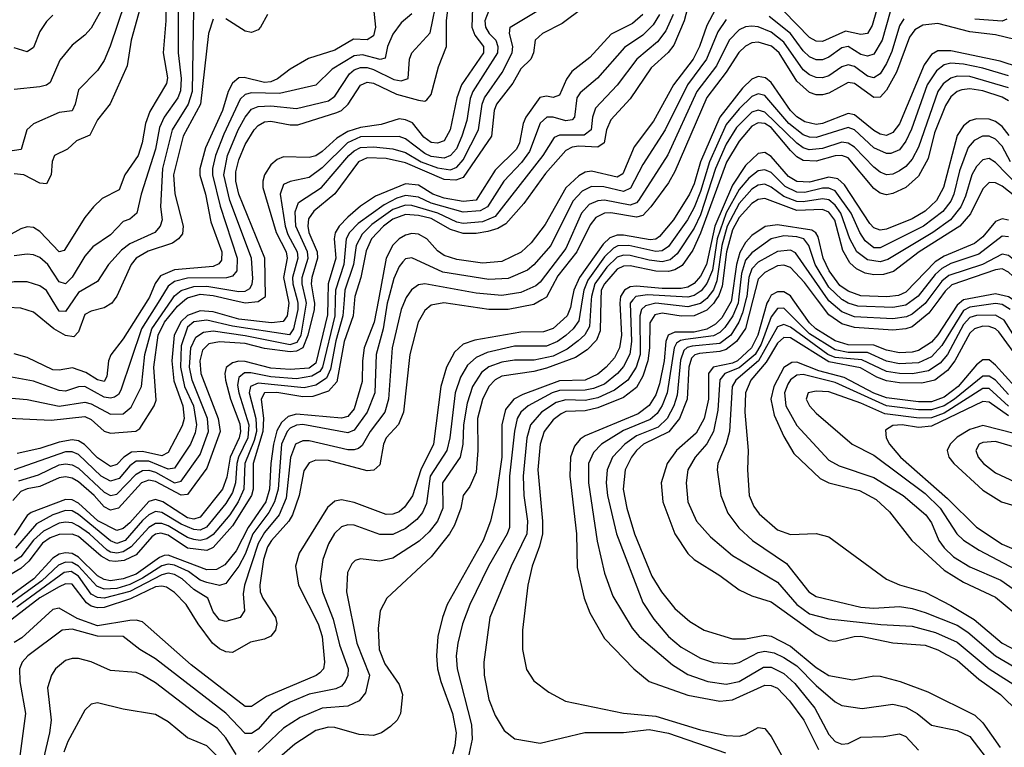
# Model space of a CAD drawing. Header units: inches. Extents: x 990535 to 1117859, y 769386 to 892122.
# Tile 359 of 656: x 1075987 to 1079057, y 788605 to 790874. Entities that reach past the tile are written whole.
import ezdxf

# ---------------------------------------------------------------- set-up
doc = ezdxf.new("R2010")
doc.units = ezdxf.units.IN
doc.header["$MEASUREMENT"] = 0
doc.layers.add('B0778', color=7, linetype='Continuous')
doc.layers.add('B0779', color=7, linetype='Continuous')

msp = doc.modelspace()

# ---------------------------------------------------------------- linework, layer by layer
at = {"layer": 'B0778', "color": 5}
for points, elevation in [([(1077031.2, 790000), (1077026.6, 789950), (1076998.5, 789870), (1076976, 789744), (1076950, 789714.8), (1076901.1, 789698.9), (1076870, 789697.3), (1076788.8, 789711.2), (1076750, 789709.9), (1076739.6, 789690), (1076747.5, 789630), (1076745.4, 789590), (1076715.4, 789490), (1076714.6, 789410), (1076709.6, 789390), (1076650, 789295.4), (1076590, 789227.6), (1076570, 789219), (1076510, 789226.3), (1076450, 789266.4), (1076427.2, 789272.8), (1076410, 789269.6), (1076399.2, 789260.8), (1076350, 789205.4), (1076312.2, 789187.8), (1076284.3, 789184.3), (1076266.7, 789186.7), (1076240.7, 789200.7), (1076170, 789262.6), (1076150, 789269.5), (1076110, 789268.7), (1076082.1, 789257.9), (1076058.3, 789241.7), (1076015.2, 789184.8), (1075990, 789161.9), (1075930, 789126.7)], 3380), ([(1075930, 789631.8), (1076085.3, 789625.3), (1076190, 789635.8), (1076210, 789627.4), (1076250, 789591.1), (1076270, 789584.4), (1076349.5, 789590.5), (1076361.2, 789598.8), (1076406.4, 789670), (1076412.4, 789687.6), (1076404.9, 789790), (1076418.5, 789890), (1076438.3, 789930), (1076479.3, 789980.7), (1076502.2, 790000)], 3180), ([(1077615.5, 790000), (1077590, 789986), (1077510, 789969.8), (1077449.7, 789969.7), (1077309.5, 789990.5), (1077270, 789983.3), (1077250, 789966.3), (1077229.4, 789930), (1077203, 789830), (1077184.1, 789650), (1077168.5, 789611.5), (1077129.3, 789570), (1077120.9, 789550), (1077110, 789485.5), (1077091.3, 789468.7), (1077070, 789466.5), (1076950, 789499), (1076910, 789500.1), (1076890, 789491.7), (1076873.3, 789466.7), (1076858.7, 789390), (1076837.6, 789330), (1076825.8, 789310), (1076771.6, 789250), (1076759.5, 789230), (1076747.6, 789190), (1076735.5, 789110), (1076737, 789090), (1076744.6, 789070), (1076784.5, 789010), (1076788.9, 788991.1), (1076784.1, 788970), (1076770, 788951.4), (1076750, 788941.6), (1076706.8, 788933.2), (1076650, 788900.4), (1076630, 788902.9), (1076610, 788912.2), (1076588.4, 788930), (1076543.3, 788990), (1076505.7, 789050), (1076470, 789087.8), (1076444.3, 789104.3), (1076430, 789107.8), (1076410, 789104.9), (1076331.9, 789068.1), (1076250, 789041), (1076230, 789039.9), (1076210, 789044.8), (1076194.9, 789054.9), (1076150, 789114), (1076130, 789114.4), (1076110, 789105.7), (1076050, 789071), (1075950, 788994.4)], 3480), ([(1077135.4, 790000), (1077132.7, 789990), (1077120.6, 789910), (1077098.4, 789830), (1077093.9, 789710), (1077070.3, 789650), (1077030, 789593.4), (1077010, 789584.9), (1076870, 789611.2), (1076850, 789609.5), (1076830, 789600.1), (1076820.5, 789590), (1076803, 789550), (1076792.5, 789410), (1076781.1, 789370), (1076763.3, 789336.7), (1076713.9, 789270), (1076690, 789206.8), (1076670.6, 789169.4), (1076630, 789115.2), (1076610, 789109.3), (1076570, 789118.6), (1076550, 789126.3), (1076513.3, 789153.3), (1076470, 789172.6), (1076450, 789176), (1076430, 789170.4), (1076370, 789131.9), (1076330, 789112.1), (1076290, 789100.4), (1076250, 789097.7), (1076227.2, 789107.2), (1076170, 789169.3), (1076150, 789180.8), (1076130, 789182.6), (1076107.5, 789172.5), (1076056.1, 789123.9), (1075950, 789047.5)], 3440), ([(1077105.3, 790000), (1077092.2, 789930), (1077061.4, 789850), (1077055.5, 789810), (1077055, 789745), (1077030, 789660.4), (1077010, 789636), (1076990, 789631.1), (1076850, 789643.5), (1076823.9, 789636.1), (1076802.8, 789617.2), (1076788.4, 789591.6), (1076777.8, 789550), (1076769.5, 789490), (1076766.3, 789410), (1076754.2, 789370), (1076699.4, 789290), (1076662.1, 789217.9), (1076626.4, 789173.6), (1076600.9, 789159.1), (1076570, 789158.7), (1076450, 789203.5), (1076437.6, 789202.4), (1076423, 789197), (1076350, 789144.5), (1076310, 789130.1), (1076270, 789124.1), (1076250, 789127.8), (1076230, 789139.7), (1076170, 789197.7), (1076150, 789208.7), (1076130, 789211), (1076110, 789206.7), (1076090, 789195.1), (1076030.5, 789130), (1075950, 789070.7)], 3420), ([(1076281.9, 790000), (1076274.7, 789990), (1076250, 789975.6), (1076210, 789964.9), (1076190, 789954), (1076170, 789900.2), (1076155.4, 789884.6), (1076130, 789888.8), (1076093.2, 789910), (1076030, 789961.5), (1075990, 789973.8), (1075950, 789976.6)], 3080), ([(1076423.4, 790000), (1076367.1, 789910), (1076301.8, 789718.2), (1076294.9, 789705.1), (1076283, 789697), (1076270, 789693.1), (1076250, 789696.3), (1076190, 789729.7), (1076170, 789729.1), (1076130, 789715.7), (1076110, 789717.3), (1076030, 789746.9), (1075950, 789760.8)], 3140), ([(1075950, 789694.7), (1076010, 789689.3), (1076110, 789668.7), (1076190, 789681.1), (1076210, 789676.1), (1076270, 789643.2), (1076310, 789644.9), (1076334.8, 789665.2), (1076366.9, 789730), (1076376.6, 789830), (1076398.5, 789910), (1076461.5, 790000)], 3160), ([(1076904.3, 790000), (1076905.9, 789990), (1076905, 789970), (1076885.6, 789890), (1076870, 789850.6), (1076850, 789839.9), (1076830, 789838.1), (1076750, 789847.9), (1076690, 789863.7), (1076610, 789869.1), (1076577, 789863), (1076557, 789843), (1076548.2, 789810), (1076551.9, 789770), (1076605.6, 789630), (1076611.6, 789590), (1076570, 789474.9), (1076510, 789393.2), (1076490, 789390.9), (1076410, 789433.6), (1076390, 789437.7), (1076367.2, 789430), (1076295.5, 789350), (1076270, 789344.2), (1076250, 789354.6), (1076218.9, 789390), (1076170, 789432.6), (1076150, 789444.5), (1076130, 789448.4), (1076110, 789445.4), (1076050, 789418.2), (1076010, 789411.1), (1075990, 789402.5), (1075965.3, 789374.7)], 3280), ([(1077708.9, 790000), (1077704.1, 789975.9), (1077693.5, 789950), (1077650, 789910.7), (1077619.7, 789900.3), (1077550, 789899.4), (1077405.9, 789874.1), (1077370, 789861.6), (1077342.6, 789837.4), (1077318.1, 789790), (1077300.6, 789730), (1077277.3, 789550), (1077237.6, 789470), (1077211.3, 789388.7), (1077186.8, 789353.2), (1077170, 789339.3), (1077150, 789331.8), (1077130, 789330.6), (1077030, 789367.8), (1076990, 789376.4), (1076970, 789372.7), (1076947.2, 789352.8), (1076858.5, 789210), (1076846.5, 789170), (1076856.1, 789110), (1076917.1, 788990), (1076930.3, 788950), (1076937.7, 788870), (1076934.6, 788850), (1076923.3, 788836.7), (1076911.7, 788828.3), (1076756.5, 788763.5), (1076710, 788731.7), (1076690, 788731.6), (1076521.6, 788861.6), (1076370, 788996.2), (1076350, 789001.3), (1076330, 789000.5), (1076230, 788983.8), (1076166.1, 789006.1), (1076110, 789038.7), (1076090, 789035), (1075993.7, 788946.3), (1075970, 788931.4)], 3520), ([(1076998.7, 790000), (1076994.8, 789950), (1076972.5, 789872.5), (1076955.7, 789784.3), (1076943.8, 789756.2), (1076910, 789734.4), (1076873.9, 789726.1), (1076730, 789740.4), (1076706.1, 789730), (1076702.3, 789710), (1076722.8, 789630), (1076725.1, 789590), (1076718.4, 789561.6), (1076688.9, 789490), (1076685.4, 789410), (1076668.2, 789370), (1076641.7, 789330), (1076590, 789268.9), (1076570, 789254.6), (1076550, 789249.8), (1076530, 789252.9), (1076510, 789259.3), (1076450, 789295.6), (1076430, 789303), (1076410, 789302.6), (1076389.3, 789290.7), (1076335, 789230), (1076310, 789214.4), (1076290, 789210), (1076270, 789213.2), (1076259.9, 789219.9), (1076204.2, 789270), (1076170, 789294.5), (1076150, 789304.5), (1076130, 789307), (1076110, 789303.5), (1076061.1, 789278.9), (1076030, 789251.2), (1075990, 789198.5), (1075970, 789185)], 3360), ([(1076386.1, 790000), (1076310, 789878.3), (1076270.9, 789829.1), (1076263.7, 789810), (1076258.6, 789761.4), (1076250, 789745.8), (1076230, 789750.2), (1076193.1, 789773.1), (1076151.9, 789788.1), (1076110, 789780.5), (1076090, 789781.8), (1076010, 789820.1), (1075970, 789831.7)], 3120), ([(1076852, 790000), (1076854.7, 789990), (1076854.3, 789970), (1076840.9, 789910), (1076828.7, 789891.3), (1076650, 789918.3), (1076570, 789936.7), (1076530, 789931.7), (1076510, 789914.6), (1076490, 789856.5), (1076488.4, 789790), (1076501.3, 789730), (1076528.5, 789670), (1076538.6, 789610), (1076534.1, 789585.9), (1076519, 789550), (1076470, 789475.2), (1076450, 789472), (1076390, 789497.3), (1076350, 789496.9), (1076330, 789482), (1076296.7, 789443.3), (1076270, 789434.2), (1076241.4, 789450), (1076170, 789518.2), (1076150, 789525.7), (1076130, 789526.3), (1075970, 789470.2)], 3240), ([(1076948, 790000), (1076946.9, 789953.1), (1076910, 789802.9), (1076890, 789787.1), (1076830, 789783), (1076770, 789787.4), (1076690, 789808.1), (1076670, 789809.2), (1076650, 789803.6), (1076631.1, 789788.9), (1076626.3, 789770), (1076628.9, 789750), (1076644.6, 789690), (1076673.1, 789613.1), (1076675.4, 789590), (1076671.2, 789570), (1076642.9, 789510), (1076632.4, 789447.6), (1076619, 789410), (1076550, 789322), (1076530, 789315.7), (1076510, 789320.3), (1076433.1, 789370), (1076410, 789377.2), (1076389.1, 789370.9), (1076330, 789304.7), (1076310, 789287.2), (1076290, 789281.1), (1076231, 789311), (1076170, 789366.3), (1076150, 789376), (1076130, 789377.9), (1076023, 789337), (1076010, 789327.2), (1075970, 789265.9)], 3320), ([(1076971, 790000), (1076969.1, 789950), (1076931.3, 789790), (1076923.2, 789776.8), (1076897.9, 789762.1), (1076850, 789754.1), (1076770, 789760.5), (1076707.3, 789772.7), (1076687.8, 789772.2), (1076670, 789758.2), (1076666.4, 789733.6), (1076670, 789710), (1076701.3, 789610), (1076698.2, 789570), (1076669.1, 789510), (1076663.7, 789490), (1076659.7, 789430), (1076650, 789399.7), (1076630, 789364.7), (1076569.2, 789290.8), (1076550, 789282.2), (1076530, 789284.1), (1076490, 789300.8), (1076430, 789337.5), (1076410, 789339.6), (1076390, 789329.8), (1076370, 789311.6), (1076315.8, 789250), (1076290, 789240.5), (1076270, 789248.2), (1076170, 789330.5), (1076150, 789342.2), (1076130, 789343.7), (1076090, 789329.8), (1076038.8, 789301.2), (1075974, 789226)], 3340), ([(1077189.1, 790000), (1077176.7, 789970), (1077148.5, 789850), (1077136.5, 789690), (1077125.3, 789650), (1077080.2, 789590), (1077054.4, 789545.6), (1077043.2, 789536.8), (1077030, 789532.1), (1077010, 789532.5), (1076890, 789560.6), (1076870, 789560.9), (1076846.6, 789550), (1076831.3, 789508.7), (1076817.9, 789382.1), (1076795.6, 789330), (1076750, 789274.8), (1076730, 789240.7), (1076687.9, 789110), (1076683.7, 789083.7), (1076688.1, 789030), (1076674.6, 789010), (1076630, 788996.7), (1076610, 789002.5), (1076590, 789026.9), (1076573.7, 789070), (1076530, 789096.5), (1076493.4, 789130), (1076470, 789143.8), (1076450, 789147.4), (1076430, 789142.7), (1076330, 789090.4), (1076250, 789069.8), (1076230, 789071.7), (1076210, 789082.7), (1076170, 789138.9), (1076147.2, 789152.8), (1076125.8, 789150), (1075978.2, 789041.8)], 3460), ([(1076824, 790000), (1076826, 789990), (1076821.2, 789950), (1076808, 789932), (1076772.1, 789927.9), (1076670, 789939.4), (1076590, 789962.4), (1076550, 789965.7), (1076510, 789951.4), (1076490, 789932.6), (1076469, 789890), (1076460.9, 789810), (1076467.5, 789747.5), (1076495.9, 789670), (1076499.9, 789630), (1076493.3, 789606.7), (1076450, 789523.9), (1076430, 789514), (1076370, 789526.8), (1076335.3, 789524.7), (1076311.6, 789510), (1076290, 789486.9), (1076270, 789480.7), (1076230, 789507.1), (1076189, 789549), (1076170, 789560.5), (1076150, 789563.4), (1076110, 789556.7), (1076050, 789536.5), (1075978.7, 789521.3)], 3220), ([(1075984, 789436), (1076045.3, 789454.7), (1076110, 789485.1), (1076130, 789488.9), (1076150, 789486), (1076170, 789475.3), (1076250, 789400.4), (1076270, 789390.2), (1076290, 789393.9), (1076350, 789456.8), (1076370, 789468.4), (1076390, 789469), (1076410, 789463.2), (1076470, 789429.3), (1076490, 789434.4), (1076550, 789517.4), (1076575.4, 789590), (1076572.2, 789630), (1076525.2, 789750), (1076516.8, 789790), (1076520.6, 789850), (1076536.4, 789883.6), (1076560.4, 789899.6), (1076590, 789903.1), (1076690, 789888.6), (1076830, 789860.7), (1076851.8, 789868.2), (1076864.7, 789890), (1076881.3, 789990), (1076879, 790000)], 3260), ([(1077740.6, 790000), (1077730, 789934.8), (1077712.8, 789910), (1077690, 789889.2), (1077664.1, 789870), (1077630, 789855.4), (1077530, 789856.1), (1077444.6, 789835.4), (1077410, 789820.1), (1077383.4, 789796.6), (1077361.4, 789758.6), (1077344.7, 789710), (1077328.1, 789570), (1077318.7, 789530), (1077267.2, 789450), (1077254.9, 789365.1), (1077242.5, 789337.5), (1077224.8, 789315.2), (1077190, 789287.2), (1077150, 789268.2), (1077110, 789268.8), (1077030, 789297.8), (1077010, 789299), (1076990, 789292.7), (1076968.6, 789271.4), (1076950, 789239), (1076931.7, 789190), (1076923.4, 789130), (1076931.1, 789090), (1076964.2, 789004.2), (1076984.5, 788924.5), (1077011.1, 788850), (1077010, 788828.7), (1077002.2, 788810), (1076990, 788795.8), (1076972.8, 788787.2), (1076890, 788770.9), (1076830, 788745.7), (1076773.1, 788710), (1076730, 788661.5), (1076710, 788648), (1076690, 788647.8), (1076630, 788710.8), (1076410, 788881.1), (1076361, 788910), (1076310, 788949.9), (1076230, 788951.4), (1076150, 788973.6), (1076119.7, 788970), (1076012.1, 788890), (1075994.8, 788870), (1075986.5, 788850), (1075987.1, 788810), (1076005.2, 788710), (1075986.4, 788570)], 3540), ([(1076154.7, 790000), (1076130, 789963.6), (1076110, 789964.9), (1076088.2, 790000)], 3060), ([(1076648.8, 790000), (1076690, 789990.6), (1076730, 789994.9), (1076737.8, 790000)], 3180), ([(1077768.7, 790000), (1077763.3, 789916.7), (1077748.6, 789891.4), (1077728.1, 789871.9), (1077693.7, 789846.3), (1077650, 789824.5), (1077591.5, 789811.5), (1077530, 789811.5), (1077490, 789806), (1077450, 789791.1), (1077426.6, 789773.4), (1077399.3, 789730), (1077382.4, 789677.6), (1077370.7, 789610), (1077368.9, 789550), (1077360.2, 789510), (1077305.2, 789430), (1077306, 789350), (1077289.7, 789310), (1077263.2, 789276.8), (1077232.1, 789247.9), (1077150, 789194.1), (1077110, 789185.5), (1077050, 789192.7), (1077032.7, 789187.3), (1077022.8, 789177.2), (1077008.7, 789150), (1077006, 789090), (1077037.9, 788930), (1077077.3, 788830), (1077064.8, 788775.2), (1077045.1, 788750), (1077010, 788732.7), (1076930, 788726.9), (1076861.7, 788698.3), (1076810, 788664.4), (1076730.8, 788589.2)], 3560), ([(1077799.3, 790000), (1077797.1, 789902.9), (1077785.2, 789874.8), (1077756.2, 789843.8), (1077719.8, 789820.2), (1077630, 789787.2), (1077590, 789776.7), (1077490, 789761.7), (1077469.4, 789750.6), (1077449.8, 789730), (1077430.3, 789689.7), (1077413.9, 789630), (1077415.4, 789530), (1077410, 789462.7), (1077390, 789418), (1077370.1, 789389.9), (1077362.2, 789350), (1077342.9, 789297.1), (1077326.8, 789270), (1077270, 789199), (1077132.1, 789070), (1077111.3, 789030), (1077104.2, 788975.8), (1077108.3, 788910), (1077125.1, 788865.1), (1077170, 788800.7), (1077181, 788770), (1077174.7, 788710), (1077163.5, 788690), (1077143.3, 788670), (1077115.3, 788650), (1077090, 788641.9), (1077045.2, 788645.2), (1076970, 788666.3), (1076950, 788667.3), (1076910, 788656.9), (1076845.3, 788614.7), (1076750, 788532.1)], 3580), ([(1077859.3, 790000), (1077858.1, 789990), (1077863.2, 789890), (1077857.7, 789850), (1077841.2, 789818.8), (1077815.9, 789790), (1077790, 789767.8), (1077750, 789750), (1077670, 789747.5), (1077555.5, 789704.5), (1077527.5, 789690), (1077501.9, 789658.1), (1077490, 789610), (1077489.9, 789510), (1077473, 789387), (1077455.3, 789310), (1077432.3, 789250), (1077320.1, 789050), (1077305, 789010), (1077291, 788950), (1077286.1, 788890), (1077289.4, 788850), (1077299.7, 788810), (1077336.9, 788710), (1077347.5, 788650), (1077344, 788610), (1077336.1, 788583.9)], 3620), ([(1077899.1, 790000), (1077890, 789989.6), (1077894.2, 789870), (1077889.3, 789830.7), (1077870, 789792.3), (1077850.8, 789770), (1077810, 789737.6), (1077776.3, 789723.7), (1077750, 789718.4), (1077670, 789717.5), (1077647.1, 789710), (1077571.9, 789670), (1077549.7, 789650.3), (1077538.2, 789630), (1077529.3, 789590.7), (1077514, 789450), (1077513.9, 789290), (1077506.9, 789270), (1077448.4, 789170), (1077390, 789049.8), (1077367.4, 788990), (1077352.6, 788930), (1077348.1, 788890), (1077351.4, 788850), (1077395.3, 788675.3), (1077398, 788630), (1077382.6, 788557.4)], 3640), ([(1078124.2, 790000), (1078110, 789988.8), (1078070, 789978), (1077970, 789989.3), (1077938.4, 789981.6), (1077925.9, 789970), (1077921.1, 789950), (1077921.8, 789830), (1077909.3, 789790), (1077883.2, 789750), (1077842, 789718), (1077790, 789695), (1077750, 789686.5), (1077690, 789688.4), (1077660.2, 789679.8), (1077614.4, 789650), (1077580.2, 789610), (1077568.6, 789570), (1077556.9, 789450), (1077558.6, 789390), (1077570, 789310), (1077567.9, 789270), (1077519.4, 789170), (1077453.1, 789010), (1077434.2, 788870), (1077435.1, 788830), (1077450, 788754.4), (1077470, 788703.7), (1077497.6, 788657.6), (1077531.2, 788631.2), (1077610, 788617.8), (1077748.8, 788651.2), (1077870, 788651.2), (1077950, 788660), (1078010, 788649.1), (1078187.3, 788587.3)], 3660), ([(1078157.6, 790000), (1078150, 789988.4), (1078130, 789968), (1078090, 789949.8), (1078050, 789948.8), (1077990, 789958.1), (1077967.1, 789952.9), (1077951.5, 789928.5), (1077951, 789850), (1077945.8, 789810), (1077930, 789761.6), (1077910, 789726.8), (1077870, 789695.8), (1077790, 789663.4), (1077750, 789653.6), (1077690, 789651.6), (1077675, 789645), (1077650, 789626), (1077622.8, 789590), (1077610.3, 789550), (1077602.9, 789470), (1077617.2, 789310), (1077616.8, 789270), (1077608.2, 789231.8), (1077585.2, 789170), (1077571.5, 789110), (1077554.6, 788970), (1077555, 788910), (1077567.6, 788847.6), (1077590, 788811.7), (1077636.8, 788776.8), (1077689.2, 788749.2), (1077870, 788711.1), (1077970, 788702.4), (1078110, 788659.8), (1078190, 788641.4), (1078230, 788640.1), (1078250, 788644.5), (1078290, 788666.9), (1078310, 788663.4), (1078330, 788639), (1078368.8, 788568.8)], 3680), ([(1078206.2, 790000), (1078205.4, 789994.6), (1078176.2, 789943.8), (1078156.2, 789923.8), (1078130, 789908.4), (1078090, 789899.7), (1078030, 789899.4), (1078009.3, 789890), (1078002.1, 789870), (1077996.3, 789810), (1077982, 789738), (1077970, 789703.7), (1077949.7, 789670.3), (1077915.5, 789644.5), (1077750, 789576.4), (1077734.3, 789565.7), (1077716.6, 789543.4), (1077704.2, 789510), (1077702.1, 789450), (1077723.5, 789270), (1077725.1, 789165.1), (1077746.9, 789070), (1077764.3, 789024.3), (1077810, 788944.3), (1077901.5, 788850), (1077950, 788809.7), (1078070, 788767.5), (1078170, 788748.9), (1078210, 788752.9), (1078310, 788798.8), (1078330, 788798.1), (1078350, 788789), (1078386.8, 788750), (1078431.6, 788690), (1078478, 788598)], 3720), ([(1078228.5, 790000), (1078227.3, 789990), (1078210.2, 789949.8), (1078186.1, 789913.9), (1078170, 789898.2), (1078150, 789887.4), (1078063.4, 789876.6), (1078047, 789873), (1078035.3, 789864.7), (1078027.4, 789850), (1078005.5, 789710), (1077989.9, 789670.1), (1077974.2, 789645.8), (1077952.9, 789627.1), (1077870, 789593.1), (1077801.2, 789550), (1077775.7, 789524.3), (1077760.2, 789490), (1077760.1, 789430), (1077787.3, 789247.3), (1077810, 789147.4), (1077836, 789076), (1077896.8, 788976.8), (1077918.5, 788950), (1078022.3, 788862.3), (1078070, 788831.6), (1078132.6, 788810), (1078190, 788802.2), (1078230, 788810.3), (1078305.7, 788854.3), (1078330, 788854.8), (1078370, 788834.7), (1078404.1, 788804.1), (1078466.6, 788726.6), (1078510, 788644.7), (1078530, 788622.8), (1078550, 788615.1), (1078570, 788616.4), (1078610, 788636.2), (1078681.4, 788638.6), (1078730, 788647), (1078750, 788638.3), (1078790, 788595.7)], 3740), ([(1078251.3, 790000), (1078240.6, 789959.4), (1078229.6, 789930.4), (1078204.1, 789890), (1078170, 789864.1), (1078084.2, 789855.8), (1078068.2, 789851.8), (1078058.2, 789841.8), (1078047.7, 789812.3), (1078036.7, 789703.3), (1078026.6, 789670), (1078006.2, 789630), (1077977.3, 789602.7), (1077910, 789576.2), (1077873.5, 789550), (1077835.5, 789510), (1077818.7, 789470), (1077816.1, 789430), (1077820, 789390), (1077848.1, 789270), (1077930, 789056.8), (1077964, 789004), (1078010.1, 788950), (1078050, 788916.6), (1078110, 788883), (1078150, 788869.4), (1078210, 788864.7), (1078230, 788868.8), (1078290, 788900.7), (1078310, 788904.8), (1078339.2, 788899.2), (1078370, 788885.3), (1078410, 788858.5), (1078470, 788797.1), (1078530, 788746.4), (1078550, 788735), (1078613.7, 788726.3), (1078710, 788739.6), (1078750, 788729.7), (1078785, 788710), (1078830, 788674.1), (1078910, 788656.9), (1078950, 788638.9), (1079014.4, 788554.4)], 3760), ([(1078273.1, 790000), (1078250, 789911), (1078221.6, 789870), (1078190, 789844.8), (1078170, 789838.9), (1078107.1, 789832.9), (1078091.8, 789828.2), (1078082.2, 789817.8), (1078073.9, 789790), (1078067.9, 789690), (1078044.5, 789630), (1078011.1, 789588.9), (1077932.1, 789550), (1077910, 789530.5), (1077894.2, 789510), (1077874.6, 789470), (1077868.7, 789410), (1077879.9, 789350), (1077903.7, 789270), (1077958.4, 789138.4), (1077987.9, 789090), (1078030, 789038.1), (1078076.8, 788996.8), (1078120.7, 788970), (1078210, 788943), (1078250, 788943.4), (1078310, 788954), (1078330, 788951.5), (1078390, 788920), (1078470, 788853.5), (1078510, 788829.2), (1078584.6, 788815.4), (1078650, 788827.7), (1078670, 788826.6), (1078732.3, 788810), (1078818.3, 788778.3), (1078965.1, 788705.1), (1078990, 788681.4), (1079044.2, 788604.2)], 3780), ([(1078322.4, 790000), (1078317.1, 789990), (1078288.9, 789890), (1078269, 789850), (1078225.1, 789810), (1078210, 789802.2), (1078149.5, 789790.5), (1078134.2, 789770), (1078134.2, 789690), (1078121.4, 789630), (1078095.9, 789584.1), (1078034.8, 789530), (1078006.1, 789490), (1077987.4, 789430), (1077992.6, 789370), (1078030.1, 789270), (1078070, 789208.8), (1078090.1, 789190.1), (1078170, 789140.8), (1078230, 789096), (1078270, 789077.4), (1078330, 789058.5), (1078470, 788957.9), (1078510, 788937.7), (1078530, 788936), (1078589.2, 788950.8), (1078610, 788951.3), (1078710, 788930.9), (1078810, 788923.8), (1078850, 788908.9), (1078910, 788876.1), (1078977.7, 788817.7), (1079045.5, 788770), (1079158.5, 788658.5)], 3820), ([(1078929.5, 790000), (1078910, 789983.6), (1078850, 789891), (1078830, 789868), (1078790, 789841.8), (1078770, 789836.4), (1078730, 789834.9), (1078690, 789843.5), (1078650, 789859), (1078570, 789859.8), (1078530, 789872.3), (1078469.6, 789909.6), (1078450, 789928.4), (1078398.9, 790000)], 3820), ([(1078853, 790000), (1078821.7, 789958.3), (1078770, 789916.2), (1078750, 789909.6), (1078710, 789906), (1078590, 789913.4), (1078550, 789924.9), (1078510, 789953), (1078474.7, 790000)], 3780), ([(1078818.4, 790000), (1078810, 789988.9), (1078770, 789955.2), (1078752.5, 789947.5), (1078710, 789941.3), (1078590, 789947), (1078550, 789962.7), (1078510, 789996.8), (1078507.8, 790000)], 3760), ([(1078772.7, 790000), (1078750, 789983.4), (1078710, 789976.1), (1078600.8, 789980.8), (1078570, 789990.1), (1078552.8, 790000)], 3740), ([(1079075.6, 789970), (1079050, 789985.3), (1079030, 789988.8), (1078950, 789977.4), (1078930, 789966.3), (1078862.1, 789857.9), (1078830, 789822.7), (1078790, 789803.9), (1078730, 789800.7), (1078690, 789808.5), (1078630, 789836.3), (1078570, 789835.7), (1078530, 789844.4), (1078450, 789894.4), (1078370, 789974.6), (1078350, 789973.1), (1078330, 789946.6), (1078298.5, 789861.5), (1078280.4, 789830), (1078230, 789787.6), (1078186, 789770), (1078169.6, 789750.4), (1078164.3, 789655.7), (1078150.4, 789589.6), (1078130, 789551.2), (1078093, 789510), (1078070.5, 789470), (1078064.8, 789430), (1078070.5, 789370), (1078097.3, 789310), (1078141.3, 789261.3), (1078210, 789203), (1078350, 789119.9), (1078409.9, 789049.9), (1078450, 789021.3), (1078510, 789005.2), (1078672.3, 788987.7), (1078770, 788982.9), (1078843, 788963), (1078910, 788933.1), (1079010, 788849.2), (1079110, 788786.3)], 3840), ([(1079103.3, 789863.3), (1079056.2, 789936.2), (1079030, 789952.4), (1078970, 789951.6), (1078950, 789944.6), (1078930, 789923.5), (1078879.5, 789830), (1078857.3, 789802.7), (1078821.1, 789778.9), (1078770.7, 789769.3), (1078730, 789770.1), (1078690, 789776.9), (1078612.7, 789812.7), (1078530, 789820.6), (1078507.3, 789830), (1078390, 789914.8), (1078370, 789922.8), (1078350, 789916.1), (1078290.8, 789810), (1078219.5, 789750), (1078208, 789730), (1078200.6, 789590), (1078189.4, 789550.6), (1078163.3, 789490), (1078161.7, 789470), (1078173, 789390), (1078195.1, 789335.1), (1078228.9, 789288.9), (1078272, 789250), (1078378.4, 789178.4), (1078447.7, 789090), (1078470, 789075.3), (1078610, 789041.7), (1078650, 789039.2), (1078730, 789043.6), (1078770, 789038), (1078810, 789025.5), (1078910, 788985.5), (1078943.4, 788963.4), (1079030, 788890), (1079090, 788854.3)], 3860), ([(1079110, 789804.2), (1079039.8, 789899.8), (1079030, 789909.2), (1079010, 789916.8), (1078990, 789918.4), (1078964, 789910), (1078950, 789896), (1078902.8, 789810), (1078880, 789780), (1078840.7, 789750), (1078799.7, 789740.3), (1078730, 789741.6), (1078690, 789748), (1078659.4, 789759.4), (1078608.3, 789788.3), (1078510, 789807.2), (1078390, 789881.4), (1078370, 789883), (1078350, 789865.4), (1078314.6, 789805.4), (1078267.2, 789750), (1078250.3, 789710), (1078248.4, 789650), (1078258.3, 789530), (1078256.7, 789470), (1078261.7, 789390), (1078275.6, 789355.6), (1078292.6, 789332.6), (1078350, 789282.7), (1078390, 789268.8), (1078470, 789271.6), (1078510, 789261.4), (1078689.5, 789129.5), (1078730, 789111.2), (1078810, 789088.2), (1078890, 789046.9), (1078963, 789003), (1079050, 788929.8), (1079126.6, 788890)], 3880), ([(1079089.9, 789729.9), (1079030, 789796.8), (1079010, 789813), (1078990, 789813.5), (1078970, 789797.3), (1078912.9, 789730), (1078870, 789696.5), (1078830, 789682), (1078790, 789682.2), (1078690, 789694), (1078650, 789709.5), (1078557.5, 789757.5), (1078479.2, 789779.2), (1078410, 789806.1), (1078394.9, 789805.1), (1078370, 789789), (1078338.7, 789730), (1078329.3, 789690), (1078339.9, 789640.1), (1078370, 789573.5), (1078400.5, 789520.5), (1078482.8, 789442.8), (1078509.8, 789429.8), (1078605.8, 789405.8), (1078657.7, 789377.7), (1078699.1, 789339.1), (1078768.3, 789250), (1078870, 789157), (1078930, 789119.5), (1079030, 789072.6), (1079090, 789023.3)], 3920), ([(1079070, 789704.4), (1079030, 789749.8), (1079010, 789762.2), (1078990, 789762.2), (1078902.2, 789690), (1078870, 789669.6), (1078830, 789656.6), (1078790, 789656.9), (1078690, 789669.1), (1078530, 789742.4), (1078430, 789767.1), (1078410, 789765.1), (1078390, 789750.9), (1078382.4, 789737.6), (1078371.5, 789710), (1078375.9, 789670), (1078410, 789608.7), (1078510, 789499.9), (1078542.1, 789482.1), (1078650, 789446.2), (1078741.4, 789390), (1078812.8, 789330), (1078830, 789304.4), (1078853.3, 789250), (1078870, 789226.7), (1078899, 789199), (1078950, 789167.5), (1079046.3, 789126.3), (1079110, 789081.7)], 3940), ([(1079070, 789668.8), (1079010, 789723.5), (1078990, 789723.6), (1078870, 789646.9), (1078830, 789632.5), (1078791.3, 789631.3), (1078684.9, 789644.9), (1078610, 789678.1), (1078510, 789713.3), (1078470, 789715.6), (1078445.8, 789710), (1078439.5, 789690), (1078449.6, 789670), (1078470, 789647.2), (1078583.2, 789550), (1078650, 789515.7), (1078810, 789396.5), (1078856.6, 789350), (1078909.3, 789270), (1078930.3, 789250.3), (1078979.1, 789219.1), (1079130, 789139)], 3960), ([(1079070, 789638.2), (1079010, 789681.2), (1078990, 789683.2), (1078830, 789606.5), (1078790, 789602.4), (1078738.4, 789610), (1078710, 789608.7), (1078686.5, 789593.5), (1078688.4, 789570), (1078699.2, 789550), (1078733.1, 789510), (1078880.4, 789380.4), (1078970.9, 789290.9), (1079050, 789237.8), (1079130, 789203.6)], 3980), ([(1079190, 789557), (1078990, 789608.4), (1078950, 789595.6), (1078910, 789571.7), (1078888.7, 789550), (1078878.9, 789530), (1078884.3, 789510), (1078900.1, 789490), (1078990, 789406.8), (1079048.4, 789370), (1079090, 789357.4)], 4020), ([(1079159.7, 789519.7), (1079030, 789558.3), (1078990, 789555.6), (1078979.1, 789550), (1078968.3, 789530), (1078975.7, 789510), (1078992, 789490), (1079030, 789460.6), (1079090, 789432.9)], 4040), ([(1076662.3, 788582.3), (1076630, 788634.1), (1076603.8, 788663.8), (1076543.9, 788703.9), (1076410, 788805.7), (1076370, 788830.3), (1076350, 788837.6), (1076270, 788844.6), (1076210, 788871.3), (1076170, 788881.6), (1076150, 788881.8), (1076130, 788875.8), (1076099, 788850), (1076086.2, 788830), (1076074, 788790), (1076084.9, 788690), (1076080.3, 788650), (1076061.2, 788570)], 3560), ([(1076600, 788580), (1076570, 788609.9), (1076510, 788634.8), (1076450, 788683.9), (1076410, 788706.7), (1076310, 788723.9), (1076230, 788743.4), (1076210, 788739.8), (1076190, 788720.4), (1076137.4, 788622.6), (1076124.9, 788590)], 3580)]:
    msp.add_lwpolyline(points, dxfattribs=dict(at, elevation=elevation))
at = {"layer": 'B0779', "color": 5}
for points, elevation in [([(1076443.9, 790990), (1076442.4, 790870), (1076434.4, 790770), (1076447.5, 790692.5), (1076444.9, 790675.1), (1076392.4, 790587.6), (1076378.9, 790550), (1076369, 790490), (1076356.1, 790450), (1076315.2, 790390), (1076296.6, 790343.4), (1076244.4, 790315.6), (1076216.8, 790290), (1076190, 790256.5), (1076125.6, 790154.4), (1076110, 790149.4), (1076050, 790213.4), (1076030, 790225.7), (1076010, 790227.2), (1075990, 790221.9), (1075910, 790177.6)], 3020), ([(1076737.8, 790000), (1076753.1, 790010), (1076751, 790130), (1076670, 790329.1), (1076660.6, 790370), (1076661.3, 790398.7), (1076670, 790437.1), (1076690, 790484.2), (1076717.6, 790530), (1076730, 790543.8), (1076750, 790554.9), (1076770, 790556.9), (1076830, 790545.7), (1076854.5, 790545.5), (1076975.9, 790584.1), (1076990, 790590.2), (1077010.9, 790610), (1077050, 790669.9), (1077070, 790678.9), (1077090, 790675.7), (1077161.6, 790641.6), (1077230, 790622.3), (1077250, 790619.2), (1077256.5, 790623.5), (1077270, 790640.6), (1077293, 790727), (1077317.9, 790790), (1077317.6, 790870), (1077334.7, 791005.3)], 3180), ([(1076481.1, 790970), (1076481.5, 790770), (1076490.4, 790690), (1076488.5, 790651.5), (1076479.9, 790630), (1076437.4, 790570), (1076422.5, 790537.5), (1076410.8, 790470), (1076365.4, 790330), (1076352.2, 790270), (1076330, 790251.1), (1076310, 790244.4), (1076270, 790202.8), (1076214.9, 790165.1), (1076190, 790136.5), (1076150, 790070.4), (1076130, 790050.3), (1076110, 790056.6), (1076074.3, 790110), (1076050, 790131.6), (1076030, 790140.1), (1076010, 790142), (1075970, 790137.3)], 3040), ([(1076530.1, 790970), (1076524.4, 790650), (1076512.4, 790610), (1076462.5, 790530), (1076432.5, 790410), (1076425.6, 790290), (1076430.9, 790250), (1076425.4, 790230), (1076407.9, 790210), (1076330, 790174.9), (1076304.8, 790155.2), (1076264.1, 790110), (1076230, 790057.1), (1076170, 790022.5), (1076154.7, 790000)], 3060), ([(1076461.5, 790000), (1076470, 790012.2), (1076490.6, 790029.4), (1076530, 790041.9), (1076570, 790042.2), (1076670, 790025.7), (1076690, 790027.2), (1076704.2, 790035.8), (1076711.5, 790048.5), (1076713.4, 790066.6), (1076710, 790130), (1076641.7, 790310), (1076623.7, 790390), (1076634.7, 790450), (1076668, 790530), (1076690, 790570), (1076710, 790594.1), (1076730, 790603.3), (1076770, 790604.9), (1076850, 790597), (1076950, 790620.3), (1076970, 790634.9), (1077015.1, 790704.9), (1077030, 790716.9), (1077050, 790724.6), (1077070, 790724.8), (1077090, 790718.3), (1077153.3, 790686.7), (1077176.8, 790683.2), (1077198.3, 790690), (1077202.5, 790750), (1077209.5, 790770), (1077267.2, 790832.8), (1077290.9, 790950)], 3160), ([(1078084.9, 790970), (1078058.7, 790870), (1078026.2, 790793.8), (1078009.2, 790770.8), (1077956.1, 790723.9), (1077890, 790627.1), (1077830, 790560.9), (1077816.8, 790530), (1077809.4, 790490), (1077790, 790476.1), (1077730, 790479.6), (1077710, 790476.6), (1077690, 790465.7), (1077626.3, 790393.7), (1077559.1, 790300.9), (1077502.9, 790237.1), (1077477.6, 790222.4), (1077447, 790213), (1077410, 790206.7), (1077370, 790207.3), (1077330, 790219.8), (1077270, 790253.7), (1077230, 790263.1), (1077190, 790266.4), (1077150, 790251.7), (1077121.5, 790230), (1077084, 790190), (1077067.4, 790152.6), (1077050.4, 790070), (1077032.2, 790010), (1077031.2, 790000)], 3380), ([(1076314.4, 790925.6), (1076269.5, 790790.5), (1076250, 790745.8), (1076230, 790715.4), (1076170, 790654.8), (1076160.3, 790610), (1076150.9, 790589.1), (1076110, 790584.4), (1076030, 790549.2), (1076009, 790530), (1075991.3, 790468.7), (1075950, 790462.4)], 2960), ([(1076250, 790920.2), (1076210, 790847.4), (1076190, 790825.4), (1076150, 790793.7), (1076112.4, 790747.6), (1076082.1, 790677.9), (1076070.5, 790669.5), (1076050, 790664.5), (1075970, 790655.4)], 2940), ([(1078670, 790942.9), (1078645, 790855), (1078630, 790830.8), (1078610, 790827.6), (1078562.2, 790837.8), (1078490, 790805.1), (1078470, 790806.1), (1078450, 790817.9), (1078370, 790900.5)], 3420), ([(1076362.3, 790910), (1076334, 790810), (1076321.9, 790730), (1076269.3, 790610.7), (1076230, 790561.5), (1076206, 790514), (1076164.4, 790495.6), (1076135.9, 790470), (1076095.2, 790450), (1076088.2, 790431.8), (1076085.2, 790390), (1076070, 790361.3), (1076050, 790364), (1075999.8, 790390), (1075970, 790392.6)], 2980), ([(1076090, 790887.7), (1076070, 790867.6), (1076050, 790836.8), (1076030, 790786.8), (1076010, 790773.2), (1075970, 790785.7)], 2920), ([(1077090.6, 790909.4), (1077096.8, 790850), (1077090, 790823.4), (1077070, 790811.1), (1077027.5, 790812.5), (1076970, 790779), (1076887.7, 790752.3), (1076830, 790719.3), (1076791.1, 790688.9), (1076770, 790679.4), (1076750, 790677.7), (1076686.7, 790693.3), (1076670, 790692), (1076650, 790676), (1076637, 790650), (1076618.9, 790590), (1076566.5, 790473.5), (1076549, 790409), (1076548.3, 790388.3), (1076566.7, 790330), (1076583.4, 790243.4), (1076617.5, 790150), (1076616.4, 790123.6), (1076608, 790112), (1076590, 790104.1), (1076470, 790093.9), (1076425.6, 790074.4), (1076409.4, 790050.6), (1076391.5, 790008.5), (1076386.1, 790000)], 3120), ([(1077210, 790891.7), (1077176.7, 790863.3), (1077150, 790828.6), (1077133.5, 790790), (1077126, 790754), (1077110.9, 790749.1), (1077056.2, 790763.8), (1077030, 790760.9), (1076961.1, 790718.9), (1076910, 790669.9), (1076796.9, 790643.1), (1076710, 790645.3), (1076690, 790640.4), (1076674.7, 790625.3), (1076623.1, 790516.9), (1076597.3, 790450), (1076587.8, 790410), (1076587.9, 790390), (1076611.7, 790291.7), (1076664.5, 790130), (1076664.2, 790090), (1076650, 790074), (1076631.7, 790068.3), (1076510, 790067.9), (1076470, 790057.2), (1076450, 790042.4), (1076423.4, 790000)], 3140), ([(1076759.8, 790890), (1076737.4, 790850), (1076730, 790842.1), (1076710, 790833.8), (1076690, 790837.9), (1076630, 790876.6)], 3080), ([(1077398.6, 790910), (1077396.6, 790850), (1077405.8, 790825.8), (1077433.6, 790790), (1077433.1, 790770), (1077364.8, 790670), (1077350.3, 790630), (1077329.2, 790530), (1077310, 790496.2), (1077290, 790488.4), (1077270, 790491), (1077247.2, 790507.2), (1077211.5, 790551.5), (1077190, 790561.6), (1077170, 790564.4), (1077113.7, 790546.3), (1077050, 790537.6), (1077010, 790524.6), (1076975.4, 790504.6), (1076930, 790462.2), (1076910, 790449.4), (1076890, 790444), (1076810, 790445.7), (1076790, 790438), (1076770, 790420.8), (1076750.3, 790389.7), (1076744.6, 790370), (1076745.2, 790350), (1076787, 790210), (1076817.8, 790150), (1076821.4, 790130), (1076810, 790070), (1076824, 790000)], 3220), ([(1077450, 790902), (1077437.7, 790870), (1077439.7, 790850), (1077451.1, 790830), (1077471.5, 790810), (1077477.7, 790790), (1077476.5, 790770), (1077399.9, 790650), (1077391.8, 790628.2), (1077381.2, 790558.8), (1077365.7, 790510), (1077349.2, 790470.8), (1077330, 790449.9), (1077310, 790442.2), (1077270, 790447.4), (1077250, 790456.5), (1077190, 790501.6), (1077170, 790509.4), (1077050, 790508.2), (1077009.3, 790490), (1076930, 790411.2), (1076890, 790381.2), (1076830, 790369.5), (1076810, 790359.2), (1076799.2, 790330), (1076814.7, 790230), (1076823.5, 790203.5), (1076852.5, 790150), (1076854.6, 790130), (1076838, 790070), (1076838.5, 790050), (1076852, 790000)], 3240), ([(1076879, 790000), (1076867.7, 790050), (1076867.5, 790070), (1076886.2, 790130), (1076884.5, 790150), (1076848.3, 790230), (1076845.4, 790274.6), (1076856.2, 790303.8), (1076927.7, 790350), (1077013.4, 790450), (1077030, 790465), (1077050, 790474.8), (1077090, 790477.1), (1077150, 790470.9), (1077190, 790459.4), (1077238.3, 790430), (1077290, 790411.6), (1077330, 790405.1), (1077350, 790413.6), (1077370, 790436.8), (1077417.6, 790530), (1077429.2, 790610), (1077436.3, 790630), (1077491, 790709), (1077522.3, 790770), (1077524.9, 790790), (1077513.8, 790830), (1077516.6, 790850), (1077610, 790906.5)], 3260), ([(1077743.5, 790910), (1077678.7, 790861.3), (1077617.3, 790830), (1077594.6, 790810), (1077588.8, 790770), (1077580.9, 790750), (1077550, 790719.9), (1077524.8, 790675.2), (1077473.6, 790610), (1077466.9, 790590), (1077457.8, 790510), (1077370, 790381.6), (1077347.1, 790372.9), (1077310, 790374.9), (1077190, 790427.2), (1077130, 790441.2), (1077070, 790442.4), (1077043.8, 790430), (1076970, 790330.6), (1076903.6, 790276.4), (1076887.5, 790252.5), (1076885, 790230), (1076888.6, 790210), (1076914.1, 790150), (1076916, 790130), (1076897.9, 790070), (1076896.2, 790050), (1076904.3, 790000)], 3280), ([(1077930.2, 790889.8), (1077898.2, 790861.8), (1077831.3, 790828.7), (1077764.2, 790755.8), (1077708.4, 790711.6), (1077691.6, 790688.4), (1077670, 790638), (1077650, 790631.3), (1077630, 790635.2), (1077608.9, 790631.1), (1077565.5, 790570), (1077557.2, 790550), (1077545.6, 790490), (1077536.2, 790470), (1077470, 790404.7), (1077410, 790311), (1077370, 790306.3), (1077310, 790317.5), (1077274.8, 790330), (1077230, 790357.3), (1077190, 790362), (1077096.8, 790323.2), (1077050, 790291.9), (1077010, 790257.7), (1076983.4, 790230), (1076971, 790209), (1076967.4, 790190), (1076972.9, 790130), (1076949.1, 790050), (1076948, 790000)], 3320), ([(1077981.9, 790890), (1077962.5, 790857.5), (1077930, 790825.7), (1077873.2, 790786.8), (1077788.5, 790691.5), (1077734.1, 790645.9), (1077724.1, 790630), (1077716.7, 790570), (1077710, 790561.5), (1077690, 790557.9), (1077650, 790569.2), (1077630.4, 790569.6), (1077610, 790551.2), (1077577, 790463), (1077551.6, 790428.4), (1077496.3, 790370), (1077445.9, 790290), (1077422.9, 790277.1), (1077370, 790273.3), (1077270, 790301.3), (1077230, 790320.4), (1077190, 790325.1), (1077162.7, 790317.3), (1077123.3, 790296.7), (1077042.1, 790237.9), (1077015.2, 790210), (1077005, 790190), (1076997.7, 790110), (1076972.1, 790030), (1076971, 790000)], 3340), ([(1078024.8, 790890), (1078001.7, 790838.3), (1077975.4, 790804.6), (1077911.1, 790750), (1077850, 790669.9), (1077782.8, 790597.2), (1077772.9, 790570), (1077769.1, 790530), (1077746.8, 790513.2), (1077670, 790513.5), (1077653.8, 790506.2), (1077617.8, 790450), (1077470, 790260.2), (1077430, 790243.3), (1077370, 790238.5), (1077350, 790242.1), (1077290.4, 790270.4), (1077210, 790294.2), (1077190, 790295.1), (1077150, 790282.1), (1077085.3, 790234.7), (1077055.2, 790204.8), (1077036.1, 790170), (1077028, 790110), (1077001, 790030), (1076998.7, 790000)], 3360), ([(1078155.5, 790904.5), (1078130, 790855.6), (1078106.2, 790790), (1078086.4, 790750), (1078025.3, 790670), (1077963.3, 790556.7), (1077902.9, 790477.1), (1077867.1, 790392.9), (1077850, 790383), (1077770, 790401.7), (1077750, 790397.9), (1077730, 790386.4), (1077690, 790349.2), (1077625.2, 790234.8), (1077581.7, 790178.3), (1077550.8, 790149.2), (1077490, 790119.8), (1077430, 790114.2), (1077350, 790126.1), (1077310, 790138.1), (1077290, 790152.6), (1077256.4, 790190), (1077230, 790205.1), (1077210, 790206.7), (1077190, 790201.3), (1077170, 790190.4), (1077150, 790171), (1077129.7, 790130), (1077105.3, 790000)], 3420), ([(1078701.5, 790898.5), (1078676.3, 790810), (1078650, 790766.1), (1078630, 790759.8), (1078610, 790765.3), (1078570, 790789.7), (1078550, 790785.8), (1078510, 790757), (1078490, 790748.5), (1078470, 790748.6), (1078450, 790757.5), (1078430, 790776.9), (1078390, 790830.4), (1078323.7, 790883.7)], 3440), ([(1076590, 790875.2), (1076575.6, 790830), (1076550.4, 790610), (1076496.2, 790510), (1076467, 790390), (1076471, 790331), (1076496.8, 790230), (1076494.4, 790205.6), (1076482.6, 790190), (1076463.7, 790176.3), (1076387.9, 790152.1), (1076350.1, 790130), (1076334.2, 790110), (1076290, 790011.2), (1076281.9, 790000)], 3080), ([(1078190, 790874.1), (1078164.1, 790835.9), (1078128.7, 790750), (1078068.8, 790670), (1077999.4, 790530), (1077930, 790422.4), (1077891.4, 790348.6), (1077870, 790337.4), (1077808, 790352), (1077770, 790353.8), (1077740.8, 790339.2), (1077712.2, 790307.8), (1077643.4, 790170), (1077590, 790108.8), (1077570, 790092.1), (1077510, 790066.1), (1077450, 790063.7), (1077305.9, 790085.9), (1077210, 790131), (1077190, 790128.1), (1077181.4, 790118.6), (1077170, 790104.2), (1077153.5, 790066.5), (1077135.4, 790000)], 3440), ([(1078743.4, 790876.6), (1078730, 790854.5), (1078705.9, 790774.1), (1078690, 790737), (1078670, 790704.9), (1078650, 790692.7), (1078630, 790697.9), (1078590, 790727.9), (1078570, 790733.1), (1078550, 790726.4), (1078510, 790698.4), (1078490, 790691.9), (1078470, 790693.3), (1078450, 790701.8), (1078430, 790717.5), (1078370, 790803), (1078330, 790834.6), (1078290, 790851.1), (1078270, 790853.7), (1078250, 790851.3), (1078230, 790842.1), (1078199.5, 790810), (1078159.8, 790730), (1078098, 790650), (1078007.5, 790452.5), (1077916.5, 790310), (1077910, 790303), (1077890, 790295.5), (1077810, 790310.4), (1077790, 790309.2), (1077762.7, 790297.3), (1077739.2, 790270), (1077690, 790159.9), (1077610, 790055.4), (1077596.6, 790043.4), (1077550, 790022.5), (1077490, 790013.9), (1077410, 790021.3), (1077250, 790050.3), (1077230, 790047.2), (1077208.7, 790031.3), (1077192.3, 790007.7), (1077189.1, 790000)], 3460), ([(1079090, 790811.6), (1079030, 790826.2), (1078950, 790835.6), (1078850, 790861.9), (1078803.1, 790856.9), (1078778, 790842), (1078761, 790819), (1078720.6, 790710), (1078690, 790653.3), (1078670, 790631.5), (1078650, 790630.6), (1078590, 790674.5), (1078570, 790677.6), (1078510, 790644.6), (1078490, 790639.2), (1078470, 790639.7), (1078450, 790646.7), (1078410, 790681.6), (1078354.7, 790770), (1078331, 790791), (1078290, 790803.6), (1078270, 790801.1), (1078250, 790791.4), (1078229.1, 790770.9), (1078190.3, 790709.7), (1078130, 790631.4), (1078030, 790400.4), (1078010, 790364.9), (1077955.3, 790290), (1077930, 790263.5), (1077910, 790257.5), (1077830, 790271.4), (1077810, 790269.8), (1077783.6, 790256.4), (1077765.9, 790234.1), (1077724.4, 790150), (1077665.4, 790074.6), (1077630, 790008), (1077615.5, 790000)], 3480), ([(1079065.3, 790874.7), (1079050, 790869.2), (1078965.2, 790874.8)], 3460), ([(1079104.7, 790724.7), (1079044, 790744), (1078890, 790776.4), (1078850, 790776.9), (1078830, 790765.4), (1078806.7, 790733.3), (1078730, 790549), (1078710, 790521.3), (1078690, 790512.8), (1078670, 790516.8), (1078650, 790527.9), (1078590, 790576.8), (1078570, 790580.7), (1078490, 790549.6), (1078470, 790547), (1078435.2, 790555.2), (1078410, 790570.9), (1078390, 790590.2), (1078330, 790677.6), (1078312.6, 790692.6), (1078290, 790696.8), (1078270, 790687.8), (1078240.3, 790659.7), (1078170.1, 790569.9), (1078110.2, 790430), (1078090, 790362.2), (1078075.7, 790330), (1078025.7, 790250), (1077982.1, 790197.9), (1077970, 790188.9), (1077953.2, 790186.8), (1077870, 790201.8), (1077850, 790201.6), (1077826.7, 790193.3), (1077806.7, 790173.3), (1077732.8, 790070), (1077714.8, 790030), (1077708.9, 790000)], 3520), ([(1079070, 790698.7), (1078990, 790722.5), (1078930, 790734.5), (1078890, 790737.5), (1078870, 790732.5), (1078846, 790714), (1078816.6, 790670), (1078768, 790532), (1078750, 790494.8), (1078730, 790468.2), (1078703.7, 790456.3), (1078690, 790455.9), (1078650, 790474.2), (1078590, 790530.2), (1078570, 790537.7), (1078470, 790506), (1078450, 790507.4), (1078430, 790514.9), (1078385.1, 790550), (1078310, 790636.9), (1078290, 790642.2), (1078270, 790633.7), (1078230, 790596), (1078190, 790547.2), (1078137.5, 790430), (1078110, 790338.1), (1078090, 790288.1), (1078069.2, 790250), (1078010, 790166.4), (1077990, 790153.3), (1077970, 790150.3), (1077886, 790170), (1077851.7, 790168.3), (1077838.6, 790161.4), (1077810, 790133.8), (1077758.2, 790061.8), (1077745.5, 790030), (1077740.6, 790000)], 3540), ([(1079070, 790661.1), (1078950, 790696.4), (1078910, 790697.6), (1078890, 790690.9), (1078866.7, 790673.3), (1078849.6, 790650), (1078790, 790475.6), (1078770, 790438.3), (1078750, 790415.9), (1078730, 790401.8), (1078710, 790391.9), (1078690, 790389.6), (1078670, 790397.8), (1078650, 790414.2), (1078590, 790476.2), (1078570, 790489), (1078550, 790491.3), (1078490, 790471.8), (1078448.1, 790468.1), (1078430, 790474.2), (1078410, 790488.3), (1078310, 790585.6), (1078290, 790591.4), (1078270, 790584.7), (1078222.4, 790537.6), (1078190, 790485), (1078156.1, 790410), (1078110, 790265.1), (1078090, 790223.2), (1078036.8, 790143.2), (1078014.9, 790125.1), (1077990, 790119), (1077950, 790123.4), (1077890, 790138.4), (1077870, 790139.1), (1077850, 790132.8), (1077817.8, 790102.2), (1077780.2, 790050), (1077769.4, 790010), (1077768.7, 790000)], 3560), ([(1079070, 790620.9), (1079050, 790631.8), (1078990, 790651.4), (1078950, 790657.8), (1078925, 790655), (1078910, 790649.4), (1078890, 790632.6), (1078874, 790606), (1078839.1, 790520.9), (1078819.2, 790440.8), (1078790, 790385.6), (1078750, 790349.9), (1078710, 790331.6), (1078690, 790327.7), (1078670, 790332.2), (1078650, 790347.1), (1078570, 790442.6), (1078550, 790450), (1078530, 790449.1), (1078470, 790432.8), (1078430, 790434.6), (1078410, 790446.2), (1078390, 790465.8), (1078330, 790537.3), (1078310, 790550.3), (1078290, 790552.2), (1078270, 790541.8), (1078230, 790494.5), (1078190.5, 790429.5), (1078110, 790208.4), (1078085.5, 790154.5), (1078052.8, 790107.2), (1078030, 790093.3), (1078010, 790087.9), (1077970, 790089.2), (1077890, 790106.4), (1077870, 790104.9), (1077850, 790095.6), (1077810.6, 790050), (1077800, 790030), (1077799.3, 790000)], 3580), ([(1079072.7, 790512.7), (1079050, 790540.7), (1079030, 790555.7), (1079010, 790563.4), (1078970, 790564.9), (1078950, 790558), (1078930, 790543.1), (1078910, 790512.3), (1078867.4, 790350), (1078846.1, 790310), (1078810, 790276.5), (1078770, 790252.3), (1078690, 790220.4), (1078670, 790216.8), (1078650, 790224.2), (1078638.3, 790238.3), (1078558.4, 790358.4), (1078537.6, 790377.6), (1078510, 790383), (1078450, 790367.4), (1078410, 790368.8), (1078384.3, 790384.3), (1078330, 790446.9), (1078310, 790459.6), (1078290, 790456), (1078250, 790418.7), (1078210, 790357.3), (1078154.2, 790230), (1078128.7, 790110), (1078110, 790074.3), (1078090, 790050.6), (1078070, 790039.7), (1078050, 790035.6), (1077990, 790035.5), (1077910, 790042.5), (1077890, 790040.4), (1077872.7, 790030), (1077860.6, 790010), (1077859.3, 790000)], 3620), ([(1079076.2, 790430), (1079050, 790479.2), (1079030, 790501.5), (1079010, 790510.5), (1078989.4, 790510.6), (1078962.7, 790497.3), (1078944.9, 790475.1), (1078917.5, 790402.5), (1078899.7, 790330), (1078890, 790308.2), (1078865, 790275), (1078805.2, 790230), (1078670, 790162.3), (1078650, 790162.3), (1078623.7, 790183.7), (1078606.3, 790210), (1078579.7, 790270), (1078530, 790339.7), (1078510, 790348.7), (1078490, 790348.2), (1078435.1, 790335.1), (1078410, 790336.1), (1078373.5, 790353.5), (1078330, 790397.1), (1078310, 790405.9), (1078290, 790402.6), (1078260.2, 790379.8), (1078230, 790344.6), (1078190, 790271), (1078161.8, 790190), (1078147.4, 790092.6), (1078130, 790051.5), (1078112, 790028), (1078090, 790013.5), (1078070, 790007.9), (1077944.7, 790015.3), (1077907.9, 790010), (1077899.1, 790000)], 3640), ([(1079210, 790242.4), (1079030, 790428.3), (1079010, 790440.5), (1078990, 790436.6), (1078970, 790415.6), (1078955.9, 790390), (1078936.6, 790323.4), (1078922, 790290), (1078889.6, 790250), (1078834.6, 790210), (1078693.8, 790126.2), (1078670, 790118.3), (1078630, 790124.3), (1078597.5, 790150), (1078575.8, 790190), (1078547.2, 790270), (1078530, 790295.2), (1078510, 790311.7), (1078490, 790315.5), (1078430, 790305.4), (1078410, 790306.5), (1078370, 790321.8), (1078330, 790351.3), (1078310, 790360.4), (1078290, 790357.8), (1078270, 790345.6), (1078230, 790300.4), (1078192.9, 790230), (1078176.1, 790170), (1078160.4, 790059.6), (1078150, 790031.4), (1078130, 790004.6), (1078124.2, 790000)], 3660), ([(1079090, 790323.3), (1079050, 790354.5), (1079030, 790365.2), (1079010, 790366.4), (1078990, 790345.9), (1078952, 790268), (1078918.7, 790230), (1078791.6, 790150), (1078711.3, 790088.7), (1078680.9, 790079.1), (1078650, 790078.3), (1078623.5, 790083.5), (1078596.5, 790096.5), (1078575.1, 790115.1), (1078553.5, 790153.5), (1078528.6, 790248.6), (1078510, 790273.6), (1078490, 790282), (1078410, 790278.5), (1078310, 790315.8), (1078290, 790313.2), (1078270, 790300.5), (1078230, 790256.4), (1078210, 790218.7), (1078190.8, 790150), (1078177.3, 790042.7), (1078166.5, 790013.5), (1078157.6, 790000)], 3680), ([(1079070, 790248.4), (1079050, 790253), (1079030, 790244.4), (1078990, 790196.4), (1078964.5, 790175.5), (1078870, 790135.8), (1078841.7, 790118.3), (1078750, 790024.2), (1078726.7, 790013.3), (1078690.8, 790009.2), (1078610, 790013), (1078570, 790026.9), (1078544.7, 790044.7), (1078510.8, 790090), (1078492.6, 790130), (1078476.4, 790196.4), (1078469.1, 790209.1), (1078457, 790217), (1078350, 790234.4), (1078311.2, 790228.8), (1078270, 790200.4), (1078250, 790178.9), (1078232.2, 790147.8), (1078221.9, 790110), (1078206.2, 790000)], 3720), ([(1078552.8, 790000), (1078550, 790001.6), (1078510, 790039.4), (1078467.3, 790110), (1078448, 790170), (1078432.2, 790190), (1078410, 790196.7), (1078370, 790199.5), (1078330, 790190.4), (1078270, 790147.1), (1078250, 790123.8), (1078237.7, 790082.3), (1078228.5, 790000)], 3740), ([(1079070, 790196.2), (1079050, 790198.7), (1078977.5, 790142.5), (1078890, 790113), (1078861.9, 790098.1), (1078841.2, 790078.8), (1078788.4, 790011.6), (1078772.7, 790000)], 3740), ([(1078507.8, 790000), (1078406.5, 790146.5), (1078390, 790155.3), (1078350, 790151.2), (1078290, 790117.4), (1078270, 790097.2), (1078260, 790070), (1078254, 790010), (1078251.3, 790000)], 3760), ([(1079194.4, 790000), (1079124, 790070), (1079085.7, 790125.7), (1079070, 790138.6), (1079050, 790142.3), (1078989.5, 790110.5), (1078884.2, 790075.8), (1078862.2, 790057.8), (1078818.4, 790000)], 3760), ([(1078474.7, 790000), (1078434, 790054), (1078390, 790100.6), (1078370, 790108.2), (1078350, 790106.2), (1078310, 790085.6), (1078290, 790064.8), (1078273.1, 790000)], 3780), ([(1079158.7, 790000), (1079151.2, 790011.2), (1079070, 790086.2), (1079050, 790096.5), (1079030, 790093.7), (1078893.6, 790046.4), (1078873.1, 790026.9), (1078853, 790000)], 3780), ([(1076088.2, 790000), (1076070, 790029.4), (1076050, 790044.2), (1076010, 790055.8), (1075970, 790056.7), (1075930, 790047.9), (1075870, 790009.2), (1075863.4, 790000)], 3060), ([(1078398.9, 790000), (1078390, 790012.4), (1078370, 790024.6), (1078350, 790025.4), (1078330, 790014.4), (1078322.4, 790000)], 3820), ([(1076502.2, 790000), (1076510, 790006.6), (1076550, 790017.6), (1076590, 790013.4), (1076648.8, 790000)], 3180), ([(1079084.8, 790000), (1079070, 790009.3), (1079030, 790018.9), (1078930, 790000.4), (1078929.5, 790000)], 3820)]:
    msp.add_lwpolyline(points, dxfattribs=dict(at, elevation=elevation))

doc.saveas('drawing.dxf')
